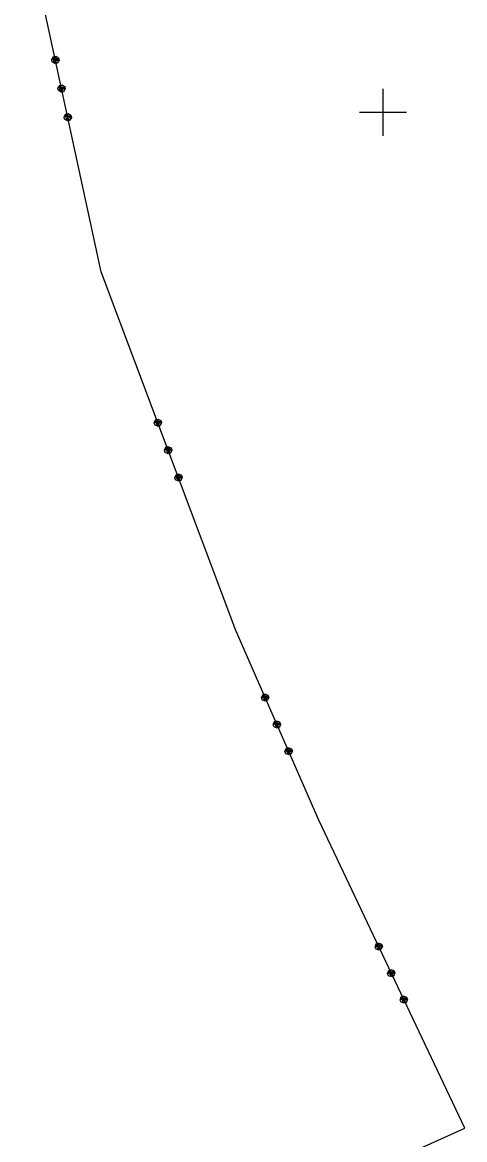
# Model space of a CAD drawing. Extents: x -866402 to -860377, y -1041908 to -1038598.
# Drawn here: x -864630.8 to -864593, y -1041787.7 to -1041692.3 of the extents above; entities that cross this region are included whole.
import ezdxf

# ---------------------------------------------------------------- set-up
doc = ezdxf.new("R2010")
doc.units = 0
doc.layers.add('Vrstva 1', color=7, linetype='Continuous')
doc.layers.add('Vrstva 5', color=7, linetype='Continuous')

msp = doc.modelspace()

# ---------------------------------------------------------------- linework, layer by layer
at = {"layer": 'Vrstva 1'}
for p, q in [((-864624.07, -1041713.62), (-864630.82, -1041682.53)), ((-864624.07, -1041713.62), (-864630.82, -1041682.53)), ((-864628.311, -1041695.5), (-864628.158, -1041695.262)), ((-864628.311, -1041695.5), (-864628.158, -1041695.262)), ((-864628.268, -1041695.695), (-864628.311, -1041695.5)), ((-864628.268, -1041695.695), (-864628.311, -1041695.5)), ((-864628.136, -1041695.359), (-864628.213, -1041695.478)), ((-864628.136, -1041695.359), (-864628.213, -1041695.478)), ((-864628.213, -1041695.478), (-864627.822, -1041695.394)), ((-864628.213, -1041695.478), (-864627.822, -1041695.394)), ((-864627.801, -1041695.491), (-864628.192, -1041695.576)), ((-864627.801, -1041695.491), (-864628.192, -1041695.576)), ((-864627.779, -1041695.589), (-864628.17, -1041695.674)), ((-864627.779, -1041695.589), (-864628.17, -1041695.674)), ((-864628.158, -1041695.262), (-864627.962, -1041695.219)), ((-864628.158, -1041695.262), (-864627.962, -1041695.219)), ((-864627.941, -1041695.317), (-864628.136, -1041695.359)), ((-864627.941, -1041695.317), (-864628.136, -1041695.359)), ((-864627.962, -1041695.219), (-864627.724, -1041695.372)), ((-864627.962, -1041695.219), (-864627.724, -1041695.372)), ((-864627.682, -1041695.568), (-864627.835, -1041695.806)), ((-864627.682, -1041695.568), (-864627.835, -1041695.806)), ((-864627.822, -1041695.394), (-864627.779, -1041695.589)), ((-864627.822, -1041695.394), (-864627.779, -1041695.589)), ((-864627.724, -1041695.372), (-864627.682, -1041695.568)), ((-864627.724, -1041695.372), (-864627.682, -1041695.568)), ((-864628.03, -1041695.848), (-864628.268, -1041695.695)), ((-864628.03, -1041695.848), (-864628.268, -1041695.695)), ((-864628.17, -1041695.674), (-864628.051, -1041695.75)), ((-864628.17, -1041695.674), (-864628.051, -1041695.75)), ((-864628.051, -1041695.75), (-864627.856, -1041695.708)), ((-864628.051, -1041695.75), (-864627.856, -1041695.708)), ((-864627.835, -1041695.806), (-864628.03, -1041695.848)), ((-864627.835, -1041695.806), (-864628.03, -1041695.848)), ((-864627.78, -1041697.943), (-864627.627, -1041697.705)), ((-864627.78, -1041697.943), (-864627.627, -1041697.705)), ((-864627.738, -1041698.138), (-864627.78, -1041697.943)), ((-864627.738, -1041698.138), (-864627.78, -1041697.943)), ((-864627.5, -1041698.291), (-864627.738, -1041698.138)), ((-864627.5, -1041698.291), (-864627.738, -1041698.138)), ((-864627.606, -1041697.803), (-864627.682, -1041697.921)), ((-864627.606, -1041697.803), (-864627.682, -1041697.921)), ((-864627.682, -1041697.921), (-864627.291, -1041697.837)), ((-864627.682, -1041697.921), (-864627.291, -1041697.837)), ((-864627.27, -1041697.934), (-864627.661, -1041698.019)), ((-864627.27, -1041697.934), (-864627.661, -1041698.019)), ((-864627.249, -1041698.032), (-864627.64, -1041698.117)), ((-864627.249, -1041698.032), (-864627.64, -1041698.117)), ((-864627.64, -1041698.117), (-864627.521, -1041698.193)), ((-864627.64, -1041698.117), (-864627.521, -1041698.193)), ((-864627.627, -1041697.705), (-864627.432, -1041697.662)), ((-864627.627, -1041697.705), (-864627.432, -1041697.662)), ((-864627.41, -1041697.76), (-864627.606, -1041697.803)), ((-864627.41, -1041697.76), (-864627.606, -1041697.803)), ((-864627.521, -1041698.193), (-864627.326, -1041698.151)), ((-864627.521, -1041698.193), (-864627.326, -1041698.151)), ((-864627.304, -1041698.249), (-864627.5, -1041698.291)), ((-864627.304, -1041698.249), (-864627.5, -1041698.291)), ((-864627.432, -1041697.662), (-864627.194, -1041697.815)), ((-864627.432, -1041697.662), (-864627.194, -1041697.815)), ((-864627.151, -1041698.011), (-864627.304, -1041698.249)), ((-864627.151, -1041698.011), (-864627.304, -1041698.249)), ((-864627.291, -1041697.837), (-864627.249, -1041698.032)), ((-864627.291, -1041697.837), (-864627.249, -1041698.032)), ((-864627.194, -1041697.815), (-864627.151, -1041698.011)), ((-864627.194, -1041697.815), (-864627.151, -1041698.011)), ((-864627.25, -1041700.386), (-864627.097, -1041700.148)), ((-864627.25, -1041700.386), (-864627.097, -1041700.148)), ((-864627.207, -1041700.581), (-864627.25, -1041700.386)), ((-864627.207, -1041700.581), (-864627.25, -1041700.386)), ((-864627.075, -1041700.246), (-864627.152, -1041700.365)), ((-864627.075, -1041700.246), (-864627.152, -1041700.365)), ((-864627.152, -1041700.365), (-864626.761, -1041700.28)), ((-864627.152, -1041700.365), (-864626.761, -1041700.28)), ((-864626.74, -1041700.377), (-864627.131, -1041700.462)), ((-864626.74, -1041700.377), (-864627.131, -1041700.462)), ((-864627.097, -1041700.148), (-864626.901, -1041700.105)), ((-864627.097, -1041700.148), (-864626.901, -1041700.105)), ((-864626.88, -1041700.203), (-864627.075, -1041700.246)), ((-864626.88, -1041700.203), (-864627.075, -1041700.246)), ((-864626.901, -1041700.105), (-864626.663, -1041700.258)), ((-864626.901, -1041700.105), (-864626.663, -1041700.258)), ((-864626.761, -1041700.28), (-864626.719, -1041700.475)), ((-864626.761, -1041700.28), (-864626.719, -1041700.475)), ((-864626.663, -1041700.258), (-864626.621, -1041700.454)), ((-864626.663, -1041700.258), (-864626.621, -1041700.454)), ((-864626.969, -1041700.734), (-864627.207, -1041700.581)), ((-864626.969, -1041700.734), (-864627.207, -1041700.581)), ((-864626.719, -1041700.475), (-864627.11, -1041700.56)), ((-864626.719, -1041700.475), (-864627.11, -1041700.56)), ((-864627.11, -1041700.56), (-864626.991, -1041700.637)), ((-864627.11, -1041700.56), (-864626.991, -1041700.637)), ((-864626.991, -1041700.637), (-864626.795, -1041700.594)), ((-864626.991, -1041700.637), (-864626.795, -1041700.594)), ((-864626.774, -1041700.692), (-864626.969, -1041700.734)), ((-864626.774, -1041700.692), (-864626.969, -1041700.734)), ((-864626.621, -1041700.454), (-864626.774, -1041700.692)), ((-864626.621, -1041700.454), (-864626.774, -1041700.692)), ((-864612.57, -1041744.24), (-864624.07, -1041713.62)), ((-864612.57, -1041744.24), (-864624.07, -1041713.62)), ((-864619.55, -1041726.507), (-864619.433, -1041726.25)), ((-864619.55, -1041726.507), (-864619.433, -1041726.25)), ((-864619.479, -1041726.695), (-864619.55, -1041726.507)), ((-864619.479, -1041726.695), (-864619.55, -1041726.507)), ((-864619.222, -1041726.812), (-864619.479, -1041726.695)), ((-864619.222, -1041726.812), (-864619.479, -1041726.695)), ((-864619.456, -1041726.472), (-864619.082, -1041726.332)), ((-864619.456, -1041726.472), (-864619.082, -1041726.332)), ((-864619.398, -1041726.343), (-864619.456, -1041726.472)), ((-864619.398, -1041726.343), (-864619.456, -1041726.472)), ((-864619.433, -1041726.25), (-864619.246, -1041726.18)), ((-864619.433, -1041726.25), (-864619.246, -1041726.18)), ((-864619.046, -1041726.425), (-864619.421, -1041726.566)), ((-864619.046, -1041726.425), (-864619.421, -1041726.566)), ((-864619.21, -1041726.273), (-864619.398, -1041726.343)), ((-864619.21, -1041726.273), (-864619.398, -1041726.343)), ((-864619.011, -1041726.519), (-864619.386, -1041726.659)), ((-864619.011, -1041726.519), (-864619.386, -1041726.659)), ((-864619.386, -1041726.659), (-864619.257, -1041726.718)), ((-864619.386, -1041726.659), (-864619.257, -1041726.718)), ((-864619.257, -1041726.718), (-864619.07, -1041726.648)), ((-864619.257, -1041726.718), (-864619.07, -1041726.648)), ((-864619.246, -1041726.18), (-864618.988, -1041726.296)), ((-864619.246, -1041726.18), (-864618.988, -1041726.296)), ((-864619.035, -1041726.741), (-864619.222, -1041726.812)), ((-864619.035, -1041726.741), (-864619.222, -1041726.812)), ((-864619.082, -1041726.332), (-864619.011, -1041726.519)), ((-864619.082, -1041726.332), (-864619.011, -1041726.519)), ((-864618.918, -1041726.484), (-864619.035, -1041726.741)), ((-864618.918, -1041726.484), (-864619.035, -1041726.741)), ((-864618.988, -1041726.296), (-864618.918, -1041726.484)), ((-864618.988, -1041726.296), (-864618.918, -1041726.484)), ((-864618.671, -1041728.848), (-864618.554, -1041728.59)), ((-864618.671, -1041728.848), (-864618.554, -1041728.59)), ((-864618.6, -1041729.035), (-864618.671, -1041728.848)), ((-864618.6, -1041729.035), (-864618.671, -1041728.848)), ((-864618.577, -1041728.813), (-864618.203, -1041728.672)), ((-864618.577, -1041728.813), (-864618.203, -1041728.672)), ((-864618.519, -1041728.684), (-864618.577, -1041728.813)), ((-864618.519, -1041728.684), (-864618.577, -1041728.813)), ((-864618.554, -1041728.59), (-864618.367, -1041728.52)), ((-864618.554, -1041728.59), (-864618.367, -1041728.52)), ((-864618.167, -1041728.766), (-864618.542, -1041728.906)), ((-864618.167, -1041728.766), (-864618.542, -1041728.906)), ((-864618.331, -1041728.614), (-864618.519, -1041728.684)), ((-864618.331, -1041728.614), (-864618.519, -1041728.684)), ((-864618.132, -1041728.859), (-864618.507, -1041729)), ((-864618.132, -1041728.859), (-864618.507, -1041729)), ((-864618.507, -1041729), (-864618.378, -1041729.058)), ((-864618.507, -1041729), (-864618.378, -1041729.058)), ((-864618.378, -1041729.058), (-864618.191, -1041728.988)), ((-864618.378, -1041729.058), (-864618.191, -1041728.988)), ((-864618.367, -1041728.52), (-864618.109, -1041728.637)), ((-864618.367, -1041728.52), (-864618.109, -1041728.637)), ((-864618.203, -1041728.672), (-864618.132, -1041728.859)), ((-864618.203, -1041728.672), (-864618.132, -1041728.859)), ((-864618.039, -1041728.824), (-864618.156, -1041729.082)), ((-864618.039, -1041728.824), (-864618.156, -1041729.082)), ((-864618.109, -1041728.637), (-864618.039, -1041728.824)), ((-864618.109, -1041728.637), (-864618.039, -1041728.824)), ((-864618.343, -1041729.152), (-864618.6, -1041729.035)), ((-864618.343, -1041729.152), (-864618.6, -1041729.035)), ((-864618.156, -1041729.082), (-864618.343, -1041729.152)), ((-864618.156, -1041729.082), (-864618.343, -1041729.152)), ((-864617.675, -1041730.931), (-864617.488, -1041730.86)), ((-864617.675, -1041730.931), (-864617.488, -1041730.86)), ((-864617.488, -1041730.86), (-864617.23, -1041730.977)), ((-864617.488, -1041730.86), (-864617.23, -1041730.977)), ((-864617.792, -1041731.188), (-864617.675, -1041730.931)), ((-864617.792, -1041731.188), (-864617.675, -1041730.931)), ((-864617.721, -1041731.375), (-864617.792, -1041731.188)), ((-864617.721, -1041731.375), (-864617.792, -1041731.188)), ((-864617.464, -1041731.492), (-864617.721, -1041731.375)), ((-864617.464, -1041731.492), (-864617.721, -1041731.375)), ((-864617.698, -1041731.153), (-864617.324, -1041731.012)), ((-864617.698, -1041731.153), (-864617.324, -1041731.012)), ((-864617.64, -1041731.024), (-864617.698, -1041731.153)), ((-864617.64, -1041731.024), (-864617.698, -1041731.153)), ((-864617.288, -1041731.106), (-864617.663, -1041731.247)), ((-864617.288, -1041731.106), (-864617.663, -1041731.247)), ((-864617.452, -1041730.954), (-864617.64, -1041731.024)), ((-864617.452, -1041730.954), (-864617.64, -1041731.024)), ((-864617.253, -1041731.2), (-864617.628, -1041731.34)), ((-864617.253, -1041731.2), (-864617.628, -1041731.34)), ((-864617.628, -1041731.34), (-864617.499, -1041731.399)), ((-864617.628, -1041731.34), (-864617.499, -1041731.399)), ((-864617.499, -1041731.399), (-864617.312, -1041731.328)), ((-864617.499, -1041731.399), (-864617.312, -1041731.328)), ((-864617.277, -1041731.422), (-864617.464, -1041731.492)), ((-864617.277, -1041731.422), (-864617.464, -1041731.492)), ((-864617.324, -1041731.012), (-864617.253, -1041731.2)), ((-864617.324, -1041731.012), (-864617.253, -1041731.2)), ((-864617.16, -1041731.164), (-864617.277, -1041731.422)), ((-864617.16, -1041731.164), (-864617.277, -1041731.422)), ((-864617.23, -1041730.977), (-864617.16, -1041731.164)), ((-864617.23, -1041730.977), (-864617.16, -1041731.164)), ((-864605.48, -1041760.42), (-864612.57, -1041744.24)), ((-864605.48, -1041760.42), (-864612.57, -1041744.24)), ((-864610.383, -1041749.977), (-864610.28, -1041749.713)), ((-864610.383, -1041749.977), (-864610.28, -1041749.713)), ((-864610.303, -1041750.16), (-864610.383, -1041749.977)), ((-864610.303, -1041750.16), (-864610.383, -1041749.977)), ((-864610.291, -1041749.937), (-864609.925, -1041749.776)), ((-864610.291, -1041749.937), (-864609.925, -1041749.776)), ((-864610.24, -1041749.805), (-864610.291, -1041749.937)), ((-864610.24, -1041749.805), (-864610.291, -1041749.937)), ((-864610.28, -1041749.713), (-864610.097, -1041749.633)), ((-864610.28, -1041749.713), (-864610.097, -1041749.633)), ((-864609.885, -1041749.868), (-864610.251, -1041750.028)), ((-864609.885, -1041749.868), (-864610.251, -1041750.028)), ((-864610.057, -1041749.725), (-864610.24, -1041749.805)), ((-864610.057, -1041749.725), (-864610.24, -1041749.805)), ((-864609.845, -1041749.959), (-864610.211, -1041750.12)), ((-864609.845, -1041749.959), (-864610.211, -1041750.12)), ((-864610.097, -1041749.633), (-864609.833, -1041749.736)), ((-864610.097, -1041749.633), (-864609.833, -1041749.736)), ((-864609.925, -1041749.776), (-864609.845, -1041749.959)), ((-864609.925, -1041749.776), (-864609.845, -1041749.959)), ((-864609.753, -1041749.919), (-864609.856, -1041750.183)), ((-864609.753, -1041749.919), (-864609.856, -1041750.183)), ((-864609.833, -1041749.736), (-864609.753, -1041749.919)), ((-864609.833, -1041749.736), (-864609.753, -1041749.919)), ((-864610.039, -1041750.263), (-864610.303, -1041750.16)), ((-864610.039, -1041750.263), (-864610.303, -1041750.16)), ((-864610.211, -1041750.12), (-864610.079, -1041750.171)), ((-864610.211, -1041750.12), (-864610.079, -1041750.171)), ((-864610.079, -1041750.171), (-864609.896, -1041750.091)), ((-864610.079, -1041750.171), (-864609.896, -1041750.091)), ((-864609.856, -1041750.183), (-864610.039, -1041750.263)), ((-864609.856, -1041750.183), (-864610.039, -1041750.263)), ((-864609.38, -1041752.267), (-864609.277, -1041752.003)), ((-864609.38, -1041752.267), (-864609.277, -1041752.003)), ((-864609.299, -1041752.45), (-864609.38, -1041752.267)), ((-864609.299, -1041752.45), (-864609.38, -1041752.267)), ((-864609.036, -1041752.553), (-864609.299, -1041752.45)), ((-864609.036, -1041752.553), (-864609.299, -1041752.45)), ((-864609.288, -1041752.227), (-864608.922, -1041752.066)), ((-864609.288, -1041752.227), (-864608.922, -1041752.066)), ((-864609.237, -1041752.095), (-864609.288, -1041752.227)), ((-864609.237, -1041752.095), (-864609.288, -1041752.227)), ((-864609.277, -1041752.003), (-864609.093, -1041751.923)), ((-864609.277, -1041752.003), (-864609.093, -1041751.923)), ((-864608.881, -1041752.158), (-864609.248, -1041752.318)), ((-864608.881, -1041752.158), (-864609.248, -1041752.318)), ((-864609.053, -1041752.015), (-864609.237, -1041752.095)), ((-864609.053, -1041752.015), (-864609.237, -1041752.095)), ((-864608.841, -1041752.249), (-864609.208, -1041752.41)), ((-864608.841, -1041752.249), (-864609.208, -1041752.41)), ((-864609.208, -1041752.41), (-864609.076, -1041752.461)), ((-864609.208, -1041752.41), (-864609.076, -1041752.461)), ((-864609.093, -1041751.923), (-864608.83, -1041752.026)), ((-864609.093, -1041751.923), (-864608.83, -1041752.026)), ((-864609.076, -1041752.461), (-864608.893, -1041752.381)), ((-864609.076, -1041752.461), (-864608.893, -1041752.381)), ((-864608.853, -1041752.473), (-864609.036, -1041752.553)), ((-864608.853, -1041752.473), (-864609.036, -1041752.553)), ((-864608.922, -1041752.066), (-864608.841, -1041752.249)), ((-864608.922, -1041752.066), (-864608.841, -1041752.249)), ((-864608.75, -1041752.209), (-864608.853, -1041752.473)), ((-864608.75, -1041752.209), (-864608.853, -1041752.473)), ((-864608.83, -1041752.026), (-864608.75, -1041752.209)), ((-864608.83, -1041752.026), (-864608.75, -1041752.209)), ((-864608.376, -1041754.557), (-864608.273, -1041754.293)), ((-864608.376, -1041754.557), (-864608.273, -1041754.293)), ((-864608.296, -1041754.74), (-864608.376, -1041754.557)), ((-864608.296, -1041754.74), (-864608.376, -1041754.557)), ((-864608.032, -1041754.843), (-864608.296, -1041754.74)), ((-864608.032, -1041754.843), (-864608.296, -1041754.74)), ((-864608.285, -1041754.516), (-864607.918, -1041754.356)), ((-864608.285, -1041754.516), (-864607.918, -1041754.356)), ((-864608.233, -1041754.385), (-864608.285, -1041754.516)), ((-864608.233, -1041754.385), (-864608.285, -1041754.516)), ((-864608.273, -1041754.293), (-864608.09, -1041754.213)), ((-864608.273, -1041754.293), (-864608.09, -1041754.213)), ((-864607.878, -1041754.447), (-864608.244, -1041754.608)), ((-864607.878, -1041754.447), (-864608.244, -1041754.608)), ((-864608.05, -1041754.304), (-864608.233, -1041754.385)), ((-864608.05, -1041754.304), (-864608.233, -1041754.385)), ((-864607.838, -1041754.539), (-864608.204, -1041754.7)), ((-864607.838, -1041754.539), (-864608.204, -1041754.7)), ((-864608.204, -1041754.7), (-864608.073, -1041754.751)), ((-864608.204, -1041754.7), (-864608.073, -1041754.751)), ((-864608.09, -1041754.213), (-864607.827, -1041754.316)), ((-864608.09, -1041754.213), (-864607.827, -1041754.316)), ((-864608.073, -1041754.751), (-864607.889, -1041754.671)), ((-864608.073, -1041754.751), (-864607.889, -1041754.671)), ((-864607.849, -1041754.762), (-864608.032, -1041754.843)), ((-864607.849, -1041754.762), (-864608.032, -1041754.843)), ((-864607.918, -1041754.356), (-864607.838, -1041754.539)), ((-864607.918, -1041754.356), (-864607.838, -1041754.539)), ((-864607.746, -1041754.499), (-864607.849, -1041754.762)), ((-864607.746, -1041754.499), (-864607.849, -1041754.762)), ((-864607.827, -1041754.316), (-864607.746, -1041754.499)), ((-864607.827, -1041754.316), (-864607.746, -1041754.499)), ((-864593.02, -1041786.69), (-864605.48, -1041760.42)), ((-864593.02, -1041786.69), (-864605.48, -1041760.42)), ((-864600.583, -1041770.977), (-864600.402, -1041770.891)), ((-864600.583, -1041770.977), (-864600.402, -1041770.891)), ((-864600.402, -1041770.891), (-864600.136, -1041770.986)), ((-864600.402, -1041770.891), (-864600.136, -1041770.986)), ((-864600.678, -1041771.244), (-864600.583, -1041770.977)), ((-864600.678, -1041771.244), (-864600.583, -1041770.977)), ((-864600.592, -1041771.424), (-864600.678, -1041771.244)), ((-864600.592, -1041771.424), (-864600.678, -1041771.244)), ((-864600.326, -1041771.519), (-864600.592, -1041771.424)), ((-864600.326, -1041771.519), (-864600.592, -1041771.424)), ((-864600.587, -1041771.201), (-864600.226, -1041771.029)), ((-864600.587, -1041771.201), (-864600.226, -1041771.029)), ((-864600.54, -1041771.068), (-864600.587, -1041771.201)), ((-864600.54, -1041771.068), (-864600.587, -1041771.201)), ((-864600.183, -1041771.12), (-864600.544, -1041771.291)), ((-864600.183, -1041771.12), (-864600.544, -1041771.291)), ((-864600.359, -1041770.982), (-864600.54, -1041771.068)), ((-864600.359, -1041770.982), (-864600.54, -1041771.068)), ((-864600.14, -1041771.21), (-864600.502, -1041771.381)), ((-864600.14, -1041771.21), (-864600.502, -1041771.381)), ((-864600.502, -1041771.381), (-864600.368, -1041771.429)), ((-864600.502, -1041771.381), (-864600.368, -1041771.429)), ((-864600.368, -1041771.429), (-864600.188, -1041771.343)), ((-864600.368, -1041771.429), (-864600.188, -1041771.343)), ((-864600.145, -1041771.434), (-864600.326, -1041771.519)), ((-864600.145, -1041771.434), (-864600.326, -1041771.519)), ((-864600.226, -1041771.029), (-864600.14, -1041771.21)), ((-864600.226, -1041771.029), (-864600.14, -1041771.21)), ((-864600.05, -1041771.167), (-864600.145, -1041771.434)), ((-864600.05, -1041771.167), (-864600.145, -1041771.434)), ((-864600.136, -1041770.986), (-864600.05, -1041771.167)), ((-864600.136, -1041770.986), (-864600.05, -1041771.167)), ((-864599.606, -1041773.502), (-864599.511, -1041773.236)), ((-864599.606, -1041773.502), (-864599.511, -1041773.236)), ((-864599.521, -1041773.683), (-864599.606, -1041773.502)), ((-864599.521, -1041773.683), (-864599.606, -1041773.502)), ((-864599.254, -1041773.778), (-864599.521, -1041773.683)), ((-864599.254, -1041773.778), (-864599.521, -1041773.683)), ((-864599.516, -1041773.46), (-864599.155, -1041773.288)), ((-864599.516, -1041773.46), (-864599.155, -1041773.288)), ((-864599.468, -1041773.326), (-864599.516, -1041773.46)), ((-864599.468, -1041773.326), (-864599.516, -1041773.46)), ((-864599.511, -1041773.236), (-864599.331, -1041773.15)), ((-864599.511, -1041773.236), (-864599.331, -1041773.15)), ((-864599.112, -1041773.378), (-864599.473, -1041773.55)), ((-864599.112, -1041773.378), (-864599.473, -1041773.55)), ((-864599.288, -1041773.241), (-864599.468, -1041773.326)), ((-864599.288, -1041773.241), (-864599.468, -1041773.326)), ((-864599.069, -1041773.469), (-864599.43, -1041773.64)), ((-864599.069, -1041773.469), (-864599.43, -1041773.64)), ((-864599.43, -1041773.64), (-864599.297, -1041773.688)), ((-864599.43, -1041773.64), (-864599.297, -1041773.688)), ((-864599.331, -1041773.15), (-864599.064, -1041773.245)), ((-864599.331, -1041773.15), (-864599.064, -1041773.245)), ((-864599.297, -1041773.688), (-864599.116, -1041773.602)), ((-864599.297, -1041773.688), (-864599.116, -1041773.602)), ((-864599.073, -1041773.692), (-864599.254, -1041773.778)), ((-864599.073, -1041773.692), (-864599.254, -1041773.778)), ((-864599.155, -1041773.288), (-864599.069, -1041773.469)), ((-864599.155, -1041773.288), (-864599.069, -1041773.469)), ((-864598.978, -1041773.426), (-864599.073, -1041773.692)), ((-864598.978, -1041773.426), (-864599.073, -1041773.692)), ((-864599.064, -1041773.245), (-864598.978, -1041773.426)), ((-864599.064, -1041773.245), (-864598.978, -1041773.426)), ((-864598.535, -1041775.761), (-864598.44, -1041775.495)), ((-864598.535, -1041775.761), (-864598.44, -1041775.495)), ((-864598.445, -1041775.718), (-864598.083, -1041775.547)), ((-864598.445, -1041775.718), (-864598.083, -1041775.547)), ((-864598.397, -1041775.585), (-864598.445, -1041775.718)), ((-864598.397, -1041775.585), (-864598.445, -1041775.718)), ((-864598.44, -1041775.495), (-864598.259, -1041775.409)), ((-864598.44, -1041775.495), (-864598.259, -1041775.409)), ((-864598.04, -1041775.637), (-864598.402, -1041775.809)), ((-864598.04, -1041775.637), (-864598.402, -1041775.809)), ((-864598.216, -1041775.499), (-864598.397, -1041775.585)), ((-864598.216, -1041775.499), (-864598.397, -1041775.585)), ((-864597.997, -1041775.728), (-864598.359, -1041775.899)), ((-864597.997, -1041775.728), (-864598.359, -1041775.899)), ((-864598.259, -1041775.409), (-864597.993, -1041775.504)), ((-864598.259, -1041775.409), (-864597.993, -1041775.504)), ((-864598.083, -1041775.547), (-864597.997, -1041775.728)), ((-864598.083, -1041775.547), (-864597.997, -1041775.728)), ((-864597.907, -1041775.685), (-864598.002, -1041775.951)), ((-864597.907, -1041775.685), (-864598.002, -1041775.951)), ((-864597.993, -1041775.504), (-864597.907, -1041775.685)), ((-864597.993, -1041775.504), (-864597.907, -1041775.685)), ((-864598.449, -1041775.942), (-864598.535, -1041775.761)), ((-864598.449, -1041775.942), (-864598.535, -1041775.761)), ((-864598.183, -1041776.037), (-864598.449, -1041775.942)), ((-864598.183, -1041776.037), (-864598.449, -1041775.942)), ((-864598.359, -1041775.899), (-864598.226, -1041775.947)), ((-864598.359, -1041775.899), (-864598.226, -1041775.947)), ((-864598.226, -1041775.947), (-864598.045, -1041775.861)), ((-864598.226, -1041775.947), (-864598.045, -1041775.861)), ((-864598.002, -1041775.951), (-864598.183, -1041776.037)), ((-864598.002, -1041775.951), (-864598.183, -1041776.037)), ((-864607.55, -1041793.23), (-864593.02, -1041786.69))]:
    msp.add_line(p, q, dxfattribs=at)
at = {"layer": 'Vrstva 5'}
for p, q in [((-864600, -1041698), (-864600, -1041702)), ((-864602, -1041700), (-864598, -1041700))]:
    msp.add_line(p, q, dxfattribs=at)

doc.saveas('drawing.dxf')
